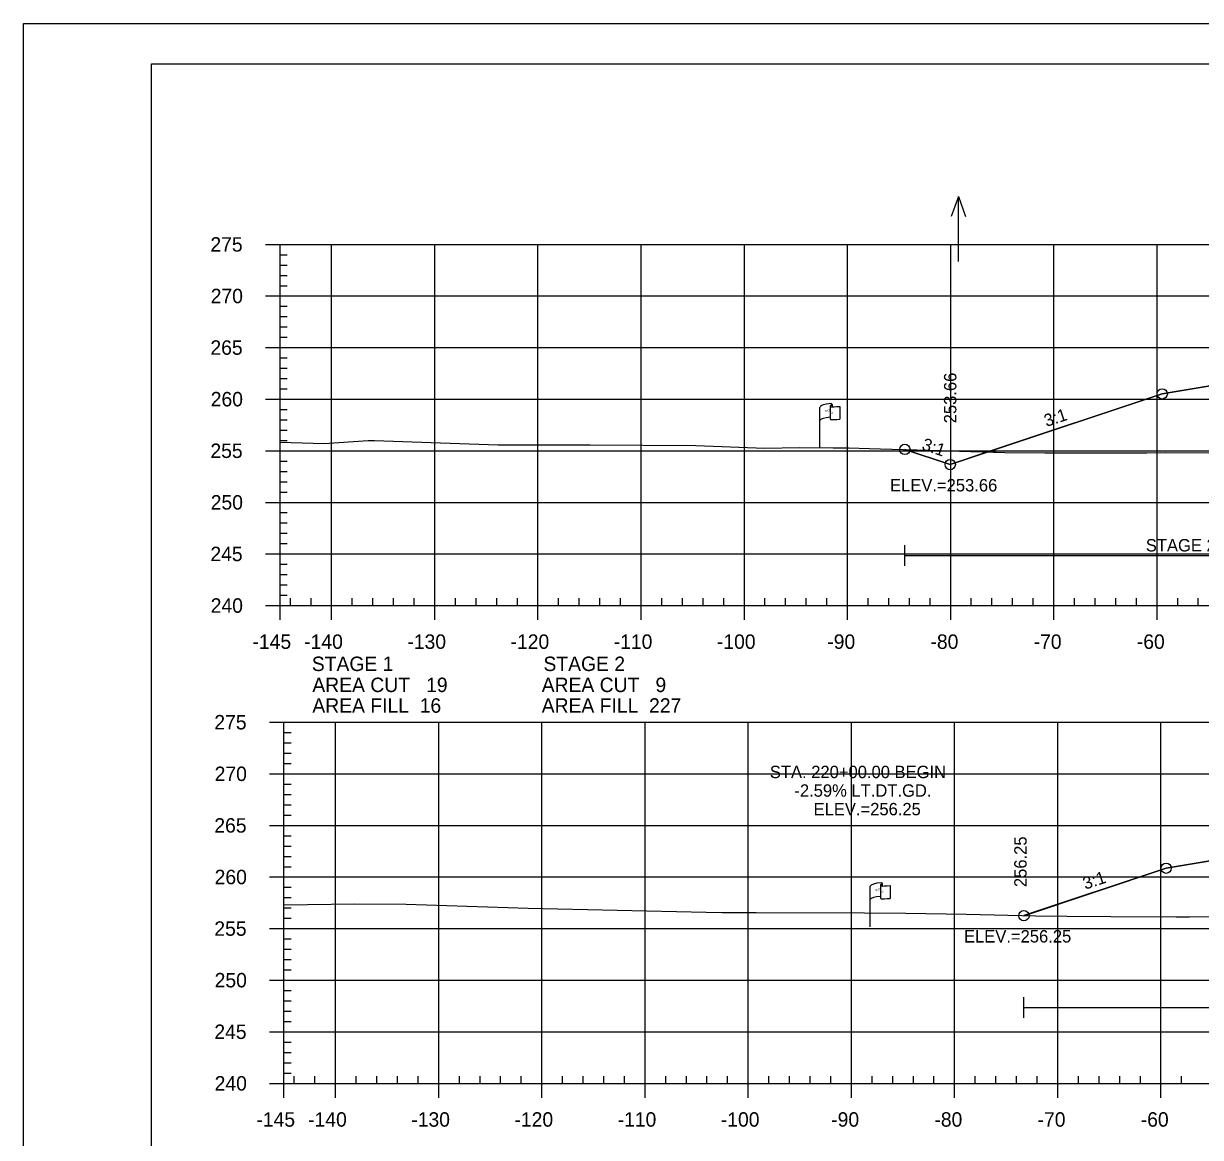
# Model space of a CAD drawing. Extents: x 1365647 to 1367999, y 387113 to 400173.
# Drawn here: x 1365723.7 to 1365837.8, y 391318.2 to 391426.2 of the extents above; entities that cross this region are included whole.
import ezdxf

# ---------------------------------------------------------------- set-up
doc = ezdxf.new("R2010")
doc.units = 0
for name, color, linetype in [('E_Existing ROW', 7, 'Continuous'), ('R_Axis', 7, 'Continuous'), ('R_Axis Annot', 7, 'Continuous'), ('R_Border', 7, 'Continuous'), ('R_Border Notes', 7, 'Continuous'), ('R_Contours', 7, 'Continuous'), ('R_Exist Surface', 7, 'Continuous'), ('R_Fin Surface', 7, 'Continuous'), ('R_Fin Surface Annot', 7, 'Continuous'), ('R_Grid', 7, 'Continuous'), ('R_No Plot', 7, 'Continuous'), ('R_Proposed Const Limits', 7, 'Continuous'), ('R_Water', 7, 'Continuous'), ('R_Water Annot', 7, 'Continuous')]:
    doc.layers.add(name, color=color, linetype=linetype)

msp = doc.modelspace()

# ---------------------------------------------------------------- linework, layer by layer
at = {"layer": 'E_Existing ROW'}
for p, q in [((1365800.88, 391385.04), (1365800.88, 391388.99)), ((1365801.88, 391389.09), (1365801.88, 391389.07)), ((1365801.88, 391389.07), (1365801.88, 391387.85)), ((1365802.05, 391389.24), (1365802.05, 391389)), ((1365802.81, 391389.05), (1365802.81, 391387.81)), ((1365805.76, 391338.6), (1365805.76, 391342.55)), ((1365806.75, 391342.65), (1365806.75, 391342.63)), ((1365806.75, 391342.63), (1365806.75, 391341.41)), ((1365806.92, 391342.8), (1365806.92, 391342.56)), ((1365807.69, 391342.61), (1365807.69, 391341.37))]:
    msp.add_line(p, q, dxfattribs=at)
for centre, radius, start, end in [((1365801.97, 391389.24), 0.0783, 263.0712, 93.9564), ((1365801.96, 391389.09), 0.078, 88.6458, 274.2828), ((1365801.96, 391387.85), 0.0783, 180, 273.9564), ((1365806.83, 391342.65), 0.078, 88.6458, 274.2828), ((1365806.84, 391342.8), 0.0783, 263.0712, 93.9564), ((1365806.83, 391341.41), 0.0783, 180, 273.9564)]:
    msp.add_arc(centre, radius, start, end, dxfattribs=at)
for centre, major_axis, ratio, start_param, end_param in [((1365802.47, 391389.04), (-1.58, -0.04), 0.19887, 5.030368, 6.283185), ((1365803.17, 391389.15), (-1.23, -0.13), 0.052933, 0.159456, 1.268315), ((1365802.46, 391387.72), (-1.58, -0.04), 0.19887, 5.083035, 6.194897), ((1365803.17, 391387.91), (-1.23, -0.13), 0.052933, 0.159456, 1.268315), ((1365807.34, 391342.6), (-1.58, -0.04), 0.19887, 5.030368, 6.283185), ((1365808.05, 391342.71), (-1.23, -0.13), 0.052933, 0.159456, 1.268315), ((1365807.33, 391341.28), (-1.58, -0.04), 0.19887, 5.083035, 6.194897), ((1365808.05, 391341.47), (-1.23, -0.13), 0.052933, 0.159456, 1.268315)]:
    msp.add_ellipse(centre, major_axis=major_axis, ratio=ratio, start_param=start_param, end_param=end_param, dxfattribs=at)
at = {"layer": 'R_Axis'}
for p, q in [((1365747.15, 391404.75), (1365748.55, 391404.75)), ((1365748.55, 391369.75), (1365748.55, 391404.75)), ((1365748.55, 391403.75), (1365749.25, 391403.75)), ((1365748.55, 391402.75), (1365749.25, 391402.75)), ((1365748.55, 391401.75), (1365749.25, 391401.75)), ((1365748.55, 391400.75), (1365749.25, 391400.75)), ((1365747.15, 391399.75), (1365748.55, 391399.75)), ((1365748.55, 391398.75), (1365749.25, 391398.75)), ((1365748.55, 391397.75), (1365749.25, 391397.75)), ((1365748.55, 391396.75), (1365749.25, 391396.75)), ((1365748.55, 391395.75), (1365749.25, 391395.75)), ((1365747.15, 391394.75), (1365748.55, 391394.75)), ((1365748.55, 391393.75), (1365749.25, 391393.75)), ((1365748.55, 391392.75), (1365749.25, 391392.75)), ((1365748.55, 391391.75), (1365749.25, 391391.75)), ((1365748.55, 391390.75), (1365749.25, 391390.75)), ((1365747.15, 391389.75), (1365748.55, 391389.75)), ((1365748.55, 391388.75), (1365749.25, 391388.75)), ((1365748.55, 391387.75), (1365749.25, 391387.75)), ((1365748.55, 391386.75), (1365749.25, 391386.75)), ((1365747.15, 391384.75), (1365748.55, 391384.75)), ((1365748.55, 391385.75), (1365749.25, 391385.75)), ((1365748.55, 391383.75), (1365749.25, 391383.75)), ((1365748.55, 391382.75), (1365749.25, 391382.75)), ((1365748.55, 391381.75), (1365749.25, 391381.75)), ((1365748.55, 391380.75), (1365749.25, 391380.75)), ((1365747.15, 391379.75), (1365748.55, 391379.75)), ((1365748.55, 391378.75), (1365749.25, 391378.75)), ((1365748.55, 391377.75), (1365749.25, 391377.75)), ((1365748.55, 391376.75), (1365749.25, 391376.75)), ((1365748.55, 391375.75), (1365749.25, 391375.75)), ((1365747.15, 391374.75), (1365748.55, 391374.75)), ((1365748.55, 391373.75), (1365749.25, 391373.75)), ((1365748.55, 391372.75), (1365749.25, 391372.75)), ((1365748.55, 391371.75), (1365749.25, 391371.75)), ((1365748.55, 391370.75), (1365749.25, 391370.75)), ((1365748.55, 391369.75), (1365748.55, 391370.45)), ((1365749.55, 391369.75), (1365749.55, 391370.45)), ((1365751.55, 391369.75), (1365751.55, 391370.45)), ((1365755.55, 391369.75), (1365755.55, 391370.45)), ((1365757.55, 391369.75), (1365757.55, 391370.45)), ((1365759.55, 391369.75), (1365759.55, 391370.45)), ((1365761.55, 391369.75), (1365761.55, 391370.45)), ((1365765.55, 391369.75), (1365765.55, 391370.45)), ((1365767.55, 391369.75), (1365767.55, 391370.45)), ((1365769.55, 391369.75), (1365769.55, 391370.45)), ((1365771.55, 391369.75), (1365771.55, 391370.45)), ((1365775.55, 391369.75), (1365775.55, 391370.45)), ((1365777.55, 391369.75), (1365777.55, 391370.45)), ((1365779.55, 391369.75), (1365779.55, 391370.45)), ((1365781.55, 391369.75), (1365781.55, 391370.45)), ((1365785.55, 391369.75), (1365785.55, 391370.45)), ((1365787.55, 391369.75), (1365787.55, 391370.45)), ((1365789.55, 391369.75), (1365789.55, 391370.45)), ((1365791.55, 391369.75), (1365791.55, 391370.45)), ((1365795.55, 391369.75), (1365795.55, 391370.45)), ((1365797.55, 391369.75), (1365797.55, 391370.45)), ((1365799.55, 391369.75), (1365799.55, 391370.45)), ((1365801.55, 391369.75), (1365801.55, 391370.45)), ((1365805.55, 391369.75), (1365805.55, 391370.45)), ((1365807.55, 391369.75), (1365807.55, 391370.45)), ((1365809.55, 391369.75), (1365809.55, 391370.45)), ((1365811.55, 391369.75), (1365811.55, 391370.45)), ((1365815.55, 391369.75), (1365815.55, 391370.45)), ((1365817.55, 391369.75), (1365817.55, 391370.45)), ((1365819.55, 391369.75), (1365819.55, 391370.45)), ((1365821.55, 391369.75), (1365821.55, 391370.45)), ((1365825.55, 391369.75), (1365825.55, 391370.45)), ((1365827.55, 391369.75), (1365827.55, 391370.45)), ((1365829.55, 391369.75), (1365829.55, 391370.45)), ((1365831.55, 391369.75), (1365831.55, 391370.45)), ((1365835.55, 391369.75), (1365835.55, 391370.45)), ((1365837.55, 391369.75), (1365837.55, 391370.45)), ((1365747.15, 391369.75), (1365748.55, 391369.75)), ((1365748.55, 391369.75), (1366038.55, 391369.75)), ((1365748.55, 391368.35), (1365748.55, 391369.75)), ((1365753.55, 391368.35), (1365753.55, 391369.75)), ((1365763.55, 391368.35), (1365763.55, 391369.75)), ((1365773.55, 391368.35), (1365773.55, 391369.75)), ((1365783.55, 391368.35), (1365783.55, 391369.75)), ((1365793.55, 391368.35), (1365793.55, 391369.75)), ((1365803.55, 391368.35), (1365803.55, 391369.75)), ((1365813.55, 391368.35), (1365813.55, 391369.75)), ((1365823.55, 391368.35), (1365823.55, 391369.75)), ((1365833.55, 391368.35), (1365833.55, 391369.75)), ((1365747.53, 391358.44), (1365748.93, 391358.44)), ((1365748.93, 391323.44), (1365748.93, 391358.44)), ((1365748.93, 391357.44), (1365749.63, 391357.44)), ((1365748.93, 391356.44), (1365749.63, 391356.44)), ((1365748.93, 391355.44), (1365749.63, 391355.44)), ((1365748.93, 391354.44), (1365749.63, 391354.44)), ((1365747.53, 391353.44), (1365748.93, 391353.44)), ((1365748.93, 391352.44), (1365749.63, 391352.44)), ((1365748.93, 391351.44), (1365749.63, 391351.44)), ((1365748.93, 391350.44), (1365749.63, 391350.44)), ((1365748.93, 391349.44), (1365749.63, 391349.44)), ((1365747.53, 391348.44), (1365748.93, 391348.44)), ((1365748.93, 391347.44), (1365749.63, 391347.44)), ((1365748.93, 391346.44), (1365749.63, 391346.44)), ((1365748.93, 391345.44), (1365749.63, 391345.44)), ((1365748.93, 391344.44), (1365749.63, 391344.44)), ((1365747.53, 391343.44), (1365748.93, 391343.44)), ((1365748.93, 391342.44), (1365749.63, 391342.44)), ((1365748.93, 391341.44), (1365749.63, 391341.44)), ((1365748.93, 391340.44), (1365749.63, 391340.44)), ((1365748.93, 391339.44), (1365749.63, 391339.44)), ((1365747.53, 391338.44), (1365748.93, 391338.44)), ((1365748.93, 391337.44), (1365749.63, 391337.44)), ((1365748.93, 391336.44), (1365749.63, 391336.44)), ((1365748.93, 391335.44), (1365749.63, 391335.44)), ((1365747.53, 391333.44), (1365748.93, 391333.44)), ((1365748.93, 391334.44), (1365749.63, 391334.44)), ((1365748.93, 391332.44), (1365749.63, 391332.44)), ((1365748.93, 391331.44), (1365749.63, 391331.44)), ((1365748.93, 391330.44), (1365749.63, 391330.44)), ((1365748.93, 391329.44), (1365749.63, 391329.44)), ((1365747.53, 391328.44), (1365748.93, 391328.44)), ((1365748.93, 391327.44), (1365749.63, 391327.44)), ((1365748.93, 391326.44), (1365749.63, 391326.44)), ((1365748.93, 391325.44), (1365749.63, 391325.44)), ((1365748.93, 391324.44), (1365749.63, 391324.44)), ((1365747.53, 391323.44), (1365748.93, 391323.44)), ((1365748.93, 391323.44), (1366038.93, 391323.44)), ((1365748.93, 391322.04), (1365748.93, 391323.44)), ((1365749.93, 391323.44), (1365749.93, 391324.14)), ((1365751.93, 391323.44), (1365751.93, 391324.14)), ((1365753.93, 391322.04), (1365753.93, 391323.44)), ((1365755.93, 391323.44), (1365755.93, 391324.14)), ((1365757.93, 391323.44), (1365757.93, 391324.14)), ((1365759.93, 391323.44), (1365759.93, 391324.14)), ((1365761.93, 391323.44), (1365761.93, 391324.14)), ((1365763.93, 391322.04), (1365763.93, 391323.44)), ((1365765.93, 391323.44), (1365765.93, 391324.14)), ((1365767.93, 391323.44), (1365767.93, 391324.14)), ((1365769.93, 391323.44), (1365769.93, 391324.14)), ((1365771.93, 391323.44), (1365771.93, 391324.14)), ((1365773.93, 391322.04), (1365773.93, 391323.44)), ((1365775.93, 391323.44), (1365775.93, 391324.14)), ((1365777.93, 391323.44), (1365777.93, 391324.14)), ((1365779.93, 391323.44), (1365779.93, 391324.14)), ((1365781.93, 391323.44), (1365781.93, 391324.14)), ((1365783.93, 391322.04), (1365783.93, 391323.44)), ((1365785.93, 391323.44), (1365785.93, 391324.14)), ((1365787.93, 391323.44), (1365787.93, 391324.14)), ((1365789.93, 391323.44), (1365789.93, 391324.14)), ((1365791.93, 391323.44), (1365791.93, 391324.14)), ((1365793.93, 391322.04), (1365793.93, 391323.44)), ((1365795.93, 391323.44), (1365795.93, 391324.14)), ((1365797.93, 391323.44), (1365797.93, 391324.14)), ((1365799.93, 391323.44), (1365799.93, 391324.14)), ((1365801.93, 391323.44), (1365801.93, 391324.14)), ((1365803.93, 391322.04), (1365803.93, 391323.44)), ((1365805.93, 391323.44), (1365805.93, 391324.14)), ((1365807.93, 391323.44), (1365807.93, 391324.14)), ((1365809.93, 391323.44), (1365809.93, 391324.14)), ((1365811.93, 391323.44), (1365811.93, 391324.14)), ((1365813.93, 391322.04), (1365813.93, 391323.44)), ((1365815.93, 391323.44), (1365815.93, 391324.14)), ((1365817.93, 391323.44), (1365817.93, 391324.14)), ((1365819.93, 391323.44), (1365819.93, 391324.14)), ((1365821.93, 391323.44), (1365821.93, 391324.14)), ((1365823.93, 391322.04), (1365823.93, 391323.44)), ((1365825.93, 391323.44), (1365825.93, 391324.14)), ((1365827.93, 391323.44), (1365827.93, 391324.14)), ((1365829.93, 391323.44), (1365829.93, 391324.14)), ((1365831.93, 391323.44), (1365831.93, 391324.14)), ((1365833.93, 391322.04), (1365833.93, 391323.44)), ((1365835.93, 391323.44), (1365835.93, 391324.14)), ((1365748.93, 391322.1), (1365748.93, 391322.8))]:
    msp.add_line(p, q, dxfattribs=at)
at = {"layer": 'R_Border'}
for p, q in [((1365736.09, 391422.26), (1366052.27, 391422.26)), ((1365736.09, 391216.8), (1365736.09, 391422.26))]:
    msp.add_line(p, q, dxfattribs=at)
at = {"layer": 'R_Contours'}
for points in [[(1365817.14, 391384.63), (1365818.79, 391384.57), (1365822.66, 391384.55), (1365832.57, 391384.55), (1365834.38, 391384.57), (1365840.81, 391384.56), (1365845.4, 391384.53), (1365846.03, 391384.55), (1365846.71, 391384.57), (1365847.32, 391384.71), (1365853.27, 391385.48), (1365854.14, 391385.72), (1365857.69, 391386.92), (1365861.05, 391388.79), (1365862.29, 391389.26), (1365865.26, 391389.92), (1365870, 391390.98), (1365870.59, 391391), (1365870.89, 391391.01), (1365862.05, 391391.87), (1365841.23, 391391.46), (1365834.05, 391390.26)], [(1365809.11, 391384.88), (1365817.14, 391384.63), (1365813.5, 391383.41)]]:
    msp.add_lwpolyline(points, close=True, dxfattribs=at)
for points in [[(1365841.61, 391345.49), (1365834.43, 391344.29), (1365820.65, 391339.7)], [(1365820.65, 391339.7), (1365821.81, 391339.67), (1365824.83, 391339.65), (1365829.07, 391339.62), (1365835.39, 391339.58), (1365835.39, 391339.58), (1365836.68, 391339.59), (1365840.9, 391339.64), (1365840.92, 391339.64), (1365840.93, 391339.64), (1365841, 391339.64), (1365847.37, 391339.72), (1365848.92, 391339.74), (1365849.12, 391339.75), (1365853.8, 391340.14), (1365855.28, 391340.43), (1365859.68, 391341.24), (1365864.3, 391342.8), (1365866.12, 391343.39), (1365867.82, 391343.91), (1365871.49, 391344.99), (1365871.93, 391344.96), (1365872, 391344.97)]]:
    msp.add_lwpolyline(points, dxfattribs=at)
at = {"layer": 'R_Exist Surface'}
for points in [[(1365748.55, 391385.58), (1365752.82, 391385.46), (1365757.08, 391385.74), (1365757.71, 391385.74), (1365765.94, 391385.44), (1365769.69, 391385.34), (1365777.18, 391385.31), (1365778.61, 391385.31), (1365788.85, 391385.27), (1365795.55, 391384.99), (1365798.87, 391385.07), (1365802.16, 391385.02), (1365803.68, 391385.04), (1365805.64, 391384.98), (1365818.79, 391384.57), (1365822.66, 391384.55), (1365832.57, 391384.55), (1365834.38, 391384.57), (1365840.81, 391384.56)], [(1365748.93, 391340.75), (1365748.95, 391340.75), (1365755.76, 391340.83), (1365760.78, 391340.81), (1365772.59, 391340.42), (1365789.84, 391340.03), (1365791.39, 391340), (1365794.71, 391339.99), (1365805.18, 391339.95), (1365809.21, 391339.93), (1365815.05, 391339.84), (1365821.81, 391339.67), (1365824.83, 391339.65), (1365829.07, 391339.62), (1365835.39, 391339.58), (1365835.39, 391339.58), (1365836.68, 391339.59), (1365840.9, 391339.64)]]:
    msp.add_lwpolyline(points, dxfattribs=at)
at = {"layer": 'R_Fin Surface'}
for points in [[(1365809.11, 391384.88), (1365813.5, 391383.41), (1365834.05, 391390.26), (1365841.23, 391391.46), (1365856.05, 391393.93), (1365862.05, 391393.34), (1365864.05, 391393.14), (1365893.55, 391390.25), (1365923.05, 391387.36), (1365925.05, 391387.17), (1365931.05, 391386.58), (1365953.05, 391384.86), (1365958.33, 391383.1), (1365961.26, 391382.13), (1365964.61, 391383.25)], [(1365820.64, 391339.7), (1365820.65, 391339.69), (1365834.43, 391344.29), (1365841.61, 391345.49), (1365856.43, 391347.95), (1365862.43, 391347.37), (1365864.43, 391347.17), (1365893.93, 391344.28), (1365923.43, 391341.39), (1365925.43, 391341.19), (1365931.43, 391340.6), (1365952.85, 391337.03), (1365953.43, 391336.94), (1365955.87, 391336.12), (1365964.83, 391339.11)]]:
    msp.add_lwpolyline(points, dxfattribs=at)
at = {"layer": 'R_Grid'}
for p, q in [((1365748.55, 391404.75), (1366038.55, 391404.75)), ((1365748.55, 391369.75), (1365748.55, 391404.75)), ((1365753.55, 391369.75), (1365753.55, 391404.75)), ((1365763.55, 391369.75), (1365763.55, 391404.75)), ((1365773.55, 391369.75), (1365773.55, 391404.75)), ((1365783.55, 391369.75), (1365783.55, 391404.75)), ((1365793.55, 391369.75), (1365793.55, 391404.75)), ((1365803.55, 391369.75), (1365803.55, 391404.75)), ((1365813.55, 391369.75), (1365813.55, 391404.75)), ((1365823.55, 391369.75), (1365823.55, 391404.75)), ((1365833.55, 391369.75), (1365833.55, 391404.75)), ((1365748.55, 391399.75), (1366038.55, 391399.75)), ((1365748.55, 391394.75), (1366038.55, 391394.75)), ((1365748.55, 391389.75), (1366038.55, 391389.75)), ((1365748.55, 391384.75), (1366038.55, 391384.75)), ((1365748.55, 391379.75), (1366038.55, 391379.75)), ((1365748.55, 391374.75), (1366038.55, 391374.75)), ((1365748.55, 391369.75), (1366038.55, 391369.75)), ((1365748.93, 391358.44), (1366038.93, 391358.44)), ((1365748.93, 391323.44), (1365748.93, 391358.44)), ((1365753.93, 391323.44), (1365753.93, 391358.44)), ((1365763.93, 391323.44), (1365763.93, 391358.44)), ((1365773.93, 391323.44), (1365773.93, 391358.44)), ((1365783.93, 391323.44), (1365783.93, 391358.44)), ((1365793.93, 391323.44), (1365793.93, 391358.44)), ((1365803.93, 391323.44), (1365803.93, 391358.44)), ((1365813.93, 391323.44), (1365813.93, 391358.44)), ((1365823.93, 391323.44), (1365823.93, 391358.44)), ((1365833.93, 391323.44), (1365833.93, 391358.44)), ((1365748.93, 391353.44), (1366038.93, 391353.44)), ((1365748.93, 391348.44), (1366038.93, 391348.44)), ((1365748.93, 391343.44), (1366038.93, 391343.44)), ((1365748.93, 391338.44), (1366038.93, 391338.44)), ((1365748.93, 391333.44), (1366038.93, 391333.44)), ((1365748.93, 391328.44), (1366038.93, 391328.44)), ((1365748.93, 391323.44), (1366038.93, 391323.44))]:
    msp.add_line(p, q, dxfattribs=at)
at = {"layer": 'R_No Plot'}
msp.add_line((1365723.69, 391426.16), (1366057.03, 391426.16), dxfattribs=at)
msp.add_lwpolyline([(1365723.69, 391426.16), (1366057.03, 391426.16), (1366057.03, 391212.82), (1365723.69, 391212.82)], close=True, dxfattribs=at)
for centre in [(1365834.05, 391390.26), (1365834.05, 391390.26), (1365834.05, 391390.26), (1365834.05, 391390.26), (1365834.05, 391390.26), (1365809.11, 391384.88), (1365809.11, 391384.88), (1365813.5, 391383.41), (1365813.5, 391383.41), (1365813.5, 391383.41), (1365813.5, 391383.41), (1365813.5, 391383.41), (1365834.43, 391344.29), (1365834.43, 391344.29), (1365834.43, 391344.29), (1365834.43, 391344.29), (1365834.43, 391344.29), (1365820.65, 391339.69), (1365820.65, 391339.69)]:
    msp.add_circle(centre, 0.5, dxfattribs=at)
at = {"layer": 'R_Proposed Const Limits'}
msp.add_lwpolyline([(1365813.5, 391383.41), (1365809.11, 391384.88)], dxfattribs=at)
at = {"layer": 'R_Water'}
for p, q in [((1365809.11, 391373.6), (1365809.11, 391375.6)), ((1365809.11, 391374.6), (1365878.59, 391374.6)), ((1365820.65, 391329.8), (1365820.65, 391331.8)), ((1365820.65, 391330.8), (1365879.99, 391330.8))]:
    msp.add_line(p, q, dxfattribs=at)
at = {"layer": 'R_Water Annot'}
for p, q in [((1365814.3, 391409.38), (1365813.6, 391407.46)), ((1365814.3, 391403.1), (1365814.3, 391409.38)), ((1365814.3, 391409.38), (1365815, 391407.46))]:
    msp.add_line(p, q, dxfattribs=at)

# ---------------------------------------------------------------- texts
at = {"layer": 'E_Existing ROW'}
for s, height, rotation, p in [('R ', 0.2, 9.9884, (1365801.4, 391388.49)), (' O', 0.2, 9.9884, (1365801.55, 391388.54)), ('W', 0.2, 351.1788, (1365801.88, 391388.37)), ('DWB 11-9-07', 0.001, 90, (1365802.05, 391389)), ('DWB 11-9-07', 0.001, 5.0717, (1365802.8, 391387.81)), ('DWB 11-9-07', 0.001, 90, (1365800.88, 391385.04)), ('DWB 11-9-07', 0.001, 90, (1365806.92, 391342.56)), ('R ', 0.2, 9.9884, (1365806.28, 391342.05)), (' O', 0.2, 9.9884, (1365806.42, 391342.1)), ('W', 0.2, 351.1788, (1365806.75, 391341.93)), ('DWB 11-9-07', 0.001, 5.0717, (1365807.68, 391341.37)), ('DWB 11-9-07', 0.001, 90, (1365805.76, 391338.6))]:
    msp.add_text(s, height=height, rotation=rotation, dxfattribs=at).set_placement(p)
at = {"layer": 'R_Axis Annot'}
for s, p in [('275', (1365741.8, 391404.05)), ('270', (1365741.83, 391399.05)), ('265', (1365741.8, 391394.05)), ('260', (1365741.83, 391389.05)), ('255', (1365741.8, 391384.05)), ('250', (1365741.83, 391379.05)), ('245', (1365741.8, 391374.05)), ('240', (1365741.83, 391369.05)), ('-145', (1365745.88, 391365.55)), ('-140', (1365750.89, 391365.55)), ('-130', (1365760.89, 391365.55)), ('-120', (1365770.89, 391365.55)), ('-110', (1365780.89, 391365.55)), ('-100', (1365790.89, 391365.55)), ('-90', (1365801.59, 391365.55)), ('-80', (1365811.59, 391365.55)), ('-70', (1365821.59, 391365.55)), ('-60', (1365831.59, 391365.55)), ('STAGE 1', (1365751.63, 391363.4)), ('STAGE 2', (1365774.08, 391363.4)), ('AREA CUT   19', (1365751.68, 391361.36)), ('AREA CUT   9', (1365773.91, 391361.36)), ('AREA FILL  16', (1365751.68, 391359.36)), ('AREA FILL  227', (1365773.91, 391359.36)), ('275', (1365742.18, 391357.74)), ('270', (1365742.21, 391352.74)), ('265', (1365742.18, 391347.74)), ('260', (1365742.21, 391342.74)), ('255', (1365742.18, 391337.74)), ('250', (1365742.21, 391332.74)), ('245', (1365742.18, 391327.74)), ('240', (1365742.21, 391322.74)), ('-145', (1365746.26, 391319.24)), ('-140', (1365751.27, 391319.24)), ('-130', (1365761.27, 391319.24)), ('-120', (1365771.27, 391319.24)), ('-110', (1365781.27, 391319.24)), ('-100', (1365791.27, 391319.24)), ('-90', (1365801.97, 391319.24)), ('-80', (1365811.97, 391319.24)), ('-70', (1365821.97, 391319.24)), ('-60', (1365831.97, 391319.24))]:
    msp.add_text(s, height=1.4, dxfattribs=at).set_placement(p)
at = {"layer": 'R_Border Notes'}
for s, p in [('ELEV.=253.66', (1365807.67, 391380.81)), ('ELEV.=256.25', (1365814.84, 391337.09))]:
    msp.add_text(s, height=1.2, dxfattribs=at).set_placement(p)
at = {"layer": 'R_Fin Surface Annot'}
for s, rotation, p in [('253.66', 90, (1365814.1, 391387.41)), ('3:1', 18.4349, (1365822.83, 391387.05)), ('3:1', 341.5651, (1365810.67, 391384.88)), ('256.25', 90, (1365820.91, 391342.46)), ('3:1', 18.4349, (1365826.59, 391342.2))]:
    msp.add_text(s, height=1.2, rotation=rotation, dxfattribs=at).set_placement(p)
at = {"layer": 'R_Water'}
for s, p in [('STAGE 2 CONSTRUCTION', (1365832.46, 391374.99)), ('STA. 220+00.00 BEGIN ', (1365796.02, 391353.02)), ('-2.59% LT.DT.GD.', (1365798.4, 391351.22)), ('ELEV.=256.25', (1365800.26, 391349.42))]:
    msp.add_text(s, height=1.2, dxfattribs=at).set_placement(p)

doc.saveas('drawing.dxf')
